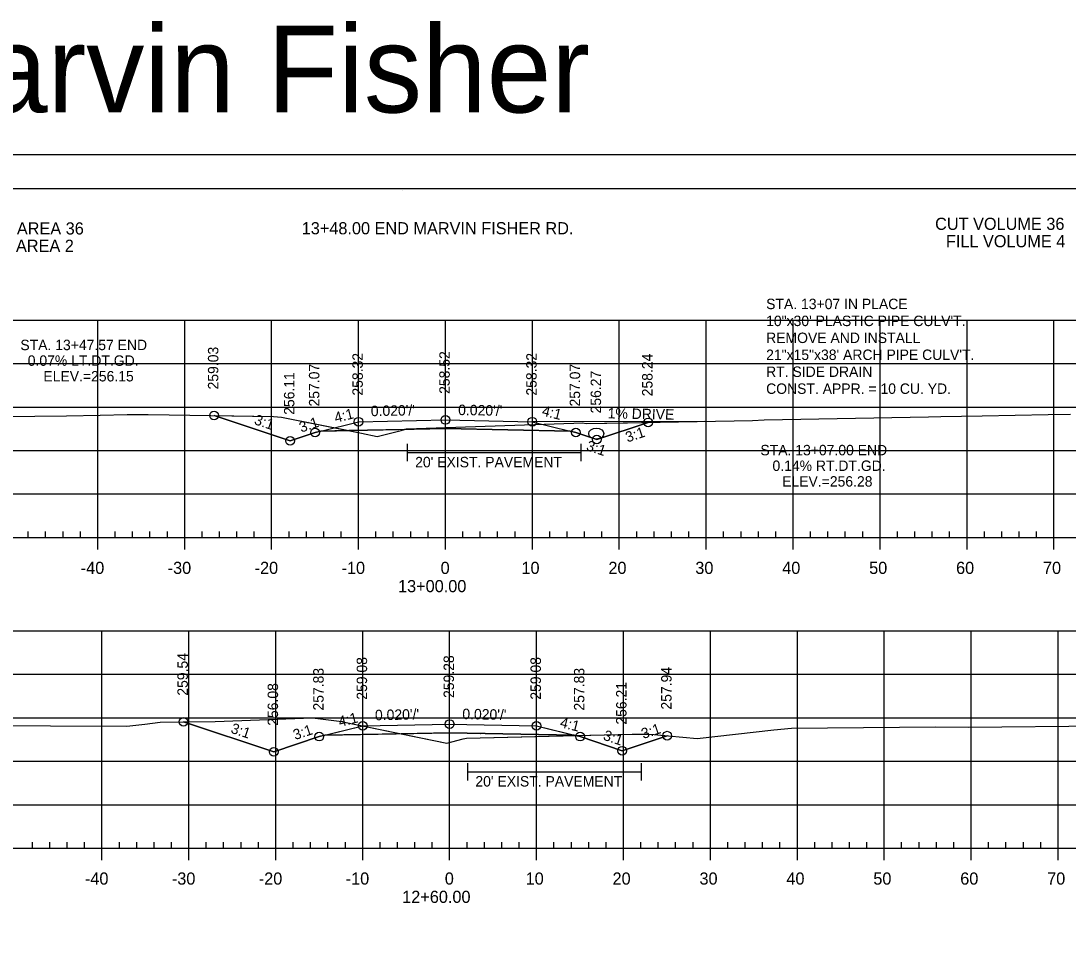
# Model space of a CAD drawing. Extents: x 1365647 to 1367999, y 387113 to 400173.
# Drawn here: x 1366628.5 to 1366748.9, y 387249 to 387354.4 of the extents above; entities that cross this region are included whole.
import ezdxf

# ---------------------------------------------------------------- set-up
doc = ezdxf.new("R2010")
doc.units = 0
for name, color, linetype in [('R_Alt Surface', 7, 'Continuous'), ('R_Axis', 7, 'Continuous'), ('R_Axis Annot', 7, 'Continuous'), ('R_Border', 7, 'Continuous'), ('R_Contours', 7, 'Continuous'), ('R_Dimension', 7, 'Continuous'), ('R_Draft', 7, 'Continuous'), ('R_Drive', 7, 'Continuous'), ('R_Exist Surface', 7, 'Continuous'), ('R_Fin Surface', 7, 'Continuous'), ('R_Fin Surface Annot', 7, 'Continuous'), ('R_Grid', 7, 'Continuous'), ('R_No Plot', 7, 'Continuous'), ('R_Water', 7, 'Continuous'), ('R_Xsect Elev', 7, 'Continuous'), ('R_Xsect Slope', 7, 'Continuous')]:
    doc.layers.add(name, color=color, linetype=linetype)

msp = doc.modelspace()

# ---------------------------------------------------------------- linework, layer by layer
at = {"layer": 'R_Alt Surface'}
for points in [[(1366662.97, 387307.24), (1366677.31, 387307.53), (1366691.66, 387307.24)], [(1366663.45, 387272.25), (1366677.8, 387272.54), (1366692.14, 387272.25)]]:
    msp.add_lwpolyline(points, dxfattribs=at)
at = {"layer": 'R_Axis'}
for p, q in [((1366532.32, 387295.01), (1366822.32, 387295.01)), ((1366629.32, 387295.01), (1366629.32, 387295.71)), ((1366631.32, 387295.01), (1366631.32, 387295.71)), ((1366633.32, 387295.01), (1366633.32, 387295.71)), ((1366635.32, 387295.01), (1366635.32, 387295.71)), ((1366637.32, 387293.61), (1366637.32, 387295.01)), ((1366639.32, 387295.01), (1366639.32, 387295.71)), ((1366641.32, 387295.01), (1366641.32, 387295.71)), ((1366643.32, 387295.01), (1366643.32, 387295.71)), ((1366645.32, 387295.01), (1366645.32, 387295.71)), ((1366647.32, 387293.61), (1366647.32, 387295.01)), ((1366649.32, 387295.01), (1366649.32, 387295.71)), ((1366651.32, 387295.01), (1366651.32, 387295.71)), ((1366653.32, 387295.01), (1366653.32, 387295.71)), ((1366655.32, 387295.01), (1366655.32, 387295.71)), ((1366657.32, 387293.61), (1366657.32, 387295.01)), ((1366659.32, 387295.01), (1366659.32, 387295.71)), ((1366661.32, 387295.01), (1366661.32, 387295.71)), ((1366663.32, 387295.01), (1366663.32, 387295.71)), ((1366665.32, 387295.01), (1366665.32, 387295.71)), ((1366667.32, 387293.61), (1366667.32, 387295.01)), ((1366669.32, 387295.01), (1366669.32, 387295.71)), ((1366671.32, 387295.01), (1366671.32, 387295.71)), ((1366673.32, 387295.01), (1366673.32, 387295.71)), ((1366675.32, 387295.01), (1366675.32, 387295.71)), ((1366677.32, 387293.61), (1366677.32, 387295.01)), ((1366679.32, 387295.01), (1366679.32, 387295.71)), ((1366681.32, 387295.01), (1366681.32, 387295.71)), ((1366683.32, 387295.01), (1366683.32, 387295.71)), ((1366685.32, 387295.01), (1366685.32, 387295.71)), ((1366687.32, 387293.61), (1366687.32, 387295.01)), ((1366689.32, 387295.01), (1366689.32, 387295.71)), ((1366691.32, 387295.01), (1366691.32, 387295.71)), ((1366693.32, 387295.01), (1366693.32, 387295.71)), ((1366695.32, 387295.01), (1366695.32, 387295.71)), ((1366697.32, 387293.61), (1366697.32, 387295.01)), ((1366699.32, 387295.01), (1366699.32, 387295.71)), ((1366701.32, 387295.01), (1366701.32, 387295.71)), ((1366703.32, 387295.01), (1366703.32, 387295.71)), ((1366705.32, 387295.01), (1366705.32, 387295.71)), ((1366707.32, 387293.61), (1366707.32, 387295.01)), ((1366709.32, 387295.01), (1366709.32, 387295.71)), ((1366711.32, 387295.01), (1366711.32, 387295.71)), ((1366713.32, 387295.01), (1366713.32, 387295.71)), ((1366715.32, 387295.01), (1366715.32, 387295.71)), ((1366717.32, 387293.61), (1366717.32, 387295.01)), ((1366719.32, 387295.01), (1366719.32, 387295.71)), ((1366721.32, 387295.01), (1366721.32, 387295.71)), ((1366723.32, 387295.01), (1366723.32, 387295.71)), ((1366725.32, 387295.01), (1366725.32, 387295.71)), ((1366727.32, 387293.61), (1366727.32, 387295.01)), ((1366729.32, 387295.01), (1366729.32, 387295.71)), ((1366731.32, 387295.01), (1366731.32, 387295.71)), ((1366733.32, 387295.01), (1366733.32, 387295.71)), ((1366735.32, 387295.01), (1366735.32, 387295.71)), ((1366737.32, 387293.61), (1366737.32, 387295.01)), ((1366739.32, 387295.01), (1366739.32, 387295.71)), ((1366741.32, 387295.01), (1366741.32, 387295.71)), ((1366743.32, 387295.01), (1366743.32, 387295.71)), ((1366745.32, 387295.01), (1366745.32, 387295.71)), ((1366747.32, 387293.61), (1366747.32, 387295.01)), ((1366629.8, 387259.26), (1366629.8, 387259.96)), ((1366631.8, 387259.26), (1366631.8, 387259.96)), ((1366633.8, 387259.26), (1366633.8, 387259.96)), ((1366635.8, 387259.26), (1366635.8, 387259.96)), ((1366639.8, 387259.26), (1366639.8, 387259.96)), ((1366641.8, 387259.26), (1366641.8, 387259.96)), ((1366643.8, 387259.26), (1366643.8, 387259.96)), ((1366645.8, 387259.26), (1366645.8, 387259.96)), ((1366649.8, 387259.26), (1366649.8, 387259.96)), ((1366651.8, 387259.26), (1366651.8, 387259.96)), ((1366653.8, 387259.26), (1366653.8, 387259.96)), ((1366655.8, 387259.26), (1366655.8, 387259.96)), ((1366659.8, 387259.26), (1366659.8, 387259.96)), ((1366661.8, 387259.26), (1366661.8, 387259.96)), ((1366663.8, 387259.26), (1366663.8, 387259.96)), ((1366665.8, 387259.26), (1366665.8, 387259.96)), ((1366669.8, 387259.26), (1366669.8, 387259.96)), ((1366671.8, 387259.26), (1366671.8, 387259.96)), ((1366673.8, 387259.26), (1366673.8, 387259.96)), ((1366675.8, 387259.26), (1366675.8, 387259.96)), ((1366679.8, 387259.26), (1366679.8, 387259.96)), ((1366681.8, 387259.26), (1366681.8, 387259.96)), ((1366683.8, 387259.26), (1366683.8, 387259.96)), ((1366685.8, 387259.26), (1366685.8, 387259.96)), ((1366689.8, 387259.26), (1366689.8, 387259.96)), ((1366691.8, 387259.26), (1366691.8, 387259.96)), ((1366693.8, 387259.26), (1366693.8, 387259.96)), ((1366695.8, 387259.26), (1366695.8, 387259.96)), ((1366699.8, 387259.26), (1366699.8, 387259.96)), ((1366701.8, 387259.26), (1366701.8, 387259.96)), ((1366703.8, 387259.26), (1366703.8, 387259.96)), ((1366705.8, 387259.26), (1366705.8, 387259.96)), ((1366709.8, 387259.26), (1366709.8, 387259.96)), ((1366711.8, 387259.26), (1366711.8, 387259.96)), ((1366713.8, 387259.26), (1366713.8, 387259.96)), ((1366715.8, 387259.26), (1366715.8, 387259.96)), ((1366719.8, 387259.26), (1366719.8, 387259.96)), ((1366721.8, 387259.26), (1366721.8, 387259.96)), ((1366723.8, 387259.26), (1366723.8, 387259.96)), ((1366725.8, 387259.26), (1366725.8, 387259.96)), ((1366729.8, 387259.26), (1366729.8, 387259.96)), ((1366731.8, 387259.26), (1366731.8, 387259.96)), ((1366733.8, 387259.26), (1366733.8, 387259.96)), ((1366735.8, 387259.26), (1366735.8, 387259.96)), ((1366739.8, 387259.26), (1366739.8, 387259.96)), ((1366741.8, 387259.26), (1366741.8, 387259.96)), ((1366743.8, 387259.26), (1366743.8, 387259.96)), ((1366745.8, 387259.26), (1366745.8, 387259.96)), ((1366532.8, 387259.26), (1366822.8, 387259.26)), ((1366637.8, 387257.86), (1366637.8, 387259.26)), ((1366647.8, 387257.86), (1366647.8, 387259.26)), ((1366657.8, 387257.86), (1366657.8, 387259.26)), ((1366667.8, 387257.86), (1366667.8, 387259.26)), ((1366677.8, 387257.86), (1366677.8, 387259.26)), ((1366687.8, 387257.86), (1366687.8, 387259.26)), ((1366697.8, 387257.86), (1366697.8, 387259.26)), ((1366707.8, 387257.86), (1366707.8, 387259.26)), ((1366717.8, 387257.86), (1366717.8, 387259.26)), ((1366727.8, 387257.86), (1366727.8, 387259.26)), ((1366737.8, 387257.86), (1366737.8, 387259.26)), ((1366747.8, 387257.86), (1366747.8, 387259.26))]:
    msp.add_line(p, q, dxfattribs=at)
at = {"layer": 'R_Border'}
for p, q in [((1366519.8, 387335.17), (1366835.98, 387335.17)), ((1366672.32, 387334.91), (1366672.32, 387334.91)), ((1366672.32, 387334.91), (1366672.32, 387334.91))]:
    msp.add_line(p, q, dxfattribs=at)
at = {"layer": 'R_Contours'}
for points in [[(1366650.69, 387309.04), (1366657.52, 387308.93), (1366658.46, 387308.86), (1366666.2, 387307.31), (1366662.97, 387307.24), (1366662.31, 387307.08), (1366659.44, 387306.12)], [(1366672.61, 387307.43), (1366672.82, 387307.49), (1366692.08, 387308.16), (1366693.07, 387308.19), (1366693.5, 387308.12), (1366700.64, 387308.25), (1366694.72, 387306.28), (1366692.31, 387307.08), (1366691.66, 387307.24), (1366677.31, 387307.53)], [(1366666.2, 387307.31), (1366667.66, 387307.01), (1366669.47, 387306.61), (1366672.23, 387307.33), (1366672.61, 387307.43)], [(1366647.18, 387273.8), (1366650.82, 387273.84), (1366662.01, 387274.26), (1366665.38, 387273.84), (1366665.46, 387273.83), (1366665.72, 387273.77), (1366672.21, 387272.43), (1366663.45, 387272.25), (1366662.8, 387272.09), (1366657.56, 387270.34), (1366647.19, 387273.8)], [(1366672.21, 387272.43), (1366677.49, 387271.33), (1366679.37, 387271.83), (1366679.74, 387271.93), (1366692.31, 387272.21), (1366692.14, 387272.25), (1366677.8, 387272.54)], [(1366692.31, 387272.21), (1366698.79, 387272.36), (1366700.67, 387272.39), (1366701.31, 387272.34), (1366702.83, 387272.2), (1366697.65, 387270.47), (1366692.8, 387272.09)]]:
    msp.add_lwpolyline(points, close=True, dxfattribs=at)
at = {"layer": 'R_Dimension'}
msp.add_ellipse((1366694.67, 387306.96), major_axis=(0.875, 0), ratio=0.714286, dxfattribs=at)
at = {"layer": 'R_Drive'}
msp.add_line((1366707.07, 387308.37), (1366687.28, 387308.33), dxfattribs=at)
at = {"layer": 'R_Exist Surface'}
for points in [[(1366615.54, 387308.82), (1366633.73, 387309), (1366637.59, 387309.07), (1366640.69, 387309.14), (1366643.11, 387309.17), (1366657.52, 387308.93), (1366658.46, 387308.86), (1366667.66, 387307.01), (1366669.47, 387306.61), (1366672.23, 387307.33), (1366672.82, 387307.49), (1366692.08, 387308.16), (1366693.07, 387308.19), (1366693.5, 387308.12), (1366712.64, 387308.47), (1366713.98, 387308.55), (1366732.89, 387308.89), (1366734.31, 387308.91), (1366739.08, 387309.02), (1366746.67, 387309.14), (1366749.21, 387309.18)], [(1366625.33, 387273.36), (1366631.89, 387273.35), (1366640.65, 387273.28), (1366642.75, 387273.51), (1366644.48, 387273.77), (1366650.82, 387273.84), (1366662.01, 387274.26), (1366665.38, 387273.84), (1366665.46, 387273.83), (1366665.72, 387273.77), (1366677.49, 387271.33), (1366679.37, 387271.83), (1366679.74, 387271.93), (1366698.79, 387272.36), (1366700.67, 387272.39), (1366701.31, 387272.34), (1366706.26, 387271.87), (1366715.1, 387272.87), (1366717.12, 387273.06), (1366733.7, 387273.21), (1366737.48, 387273.19), (1366752.86, 387273.33)]]:
    msp.add_lwpolyline(points, dxfattribs=at)
at = {"layer": 'R_Fin Surface'}
for points in [[(1366650.69, 387309.04), (1366659.44, 387306.12), (1366662.31, 387307.08), (1366662.97, 387307.24), (1366667.31, 387308.33), (1366677.31, 387308.53), (1366687.31, 387308.33), (1366691.66, 387307.24), (1366692.31, 387307.08), (1366694.72, 387306.28), (1366700.64, 387308.25)], [(1366647.18, 387273.8), (1366657.56, 387270.34), (1366662.8, 387272.09), (1366667.8, 387273.34), (1366677.8, 387273.54), (1366687.8, 387273.34), (1366692.8, 387272.09), (1366697.65, 387270.47), (1366702.83, 387272.2)], [(1366647.18, 387273.8), (1366647.19, 387273.8), (1366657.56, 387270.34), (1366662.8, 387272.09), (1366663.45, 387272.25), (1366667.8, 387273.34), (1366667.8, 387273.34), (1366677.8, 387273.54), (1366677.8, 387273.54), (1366687.8, 387273.34), (1366692.14, 387272.25), (1366692.8, 387272.09), (1366697.65, 387270.47), (1366702.83, 387272.2)]]:
    msp.add_lwpolyline(points, dxfattribs=at)
at = {"layer": 'R_Grid'}
for p, q in [((1366532.32, 387320.01), (1366822.32, 387320.01)), ((1366637.32, 387295.01), (1366637.32, 387320.01)), ((1366647.32, 387295.01), (1366647.32, 387320.01)), ((1366657.32, 387295.01), (1366657.32, 387320.01)), ((1366667.32, 387295.01), (1366667.32, 387320.01)), ((1366677.32, 387295.01), (1366677.32, 387320.01)), ((1366687.32, 387295.01), (1366687.32, 387320.01)), ((1366697.32, 387295.01), (1366697.32, 387320.01)), ((1366707.32, 387295.01), (1366707.32, 387320.01)), ((1366717.32, 387295.01), (1366717.32, 387320.01)), ((1366727.32, 387295.01), (1366727.32, 387320.01)), ((1366737.32, 387295.01), (1366737.32, 387320.01)), ((1366747.32, 387295.01), (1366747.32, 387320.01)), ((1366532.32, 387315.01), (1366822.32, 387315.01)), ((1366532.32, 387310.01), (1366822.32, 387310.01)), ((1366532.32, 387305.01), (1366822.32, 387305.01)), ((1366532.32, 387300.01), (1366822.32, 387300.01)), ((1366532.32, 387295.01), (1366822.32, 387295.01)), ((1366532.8, 387284.26), (1366822.8, 387284.26)), ((1366637.8, 387259.26), (1366637.8, 387284.26)), ((1366647.8, 387259.26), (1366647.8, 387284.26)), ((1366657.8, 387259.26), (1366657.8, 387284.26)), ((1366667.8, 387259.26), (1366667.8, 387284.26)), ((1366677.8, 387259.26), (1366677.8, 387284.26)), ((1366687.8, 387259.26), (1366687.8, 387284.26)), ((1366697.8, 387259.26), (1366697.8, 387284.26)), ((1366707.8, 387259.26), (1366707.8, 387284.26)), ((1366717.8, 387259.26), (1366717.8, 387284.26)), ((1366727.8, 387259.26), (1366727.8, 387284.26)), ((1366737.8, 387259.26), (1366737.8, 387284.26)), ((1366747.8, 387259.26), (1366747.8, 387284.26)), ((1366532.8, 387279.26), (1366822.8, 387279.26)), ((1366532.8, 387274.26), (1366822.8, 387274.26)), ((1366532.8, 387269.26), (1366822.8, 387269.26)), ((1366532.8, 387264.26), (1366822.8, 387264.26)), ((1366532.8, 387259.26), (1366822.8, 387259.26))]:
    msp.add_line(p, q, dxfattribs=at)
at = {"layer": 'R_No Plot'}
msp.add_line((1366507.4, 387339.07), (1366840.73, 387339.07), dxfattribs=at)
msp.add_lwpolyline([(1366507.39, 387339.07), (1366840.73, 387339.07), (1366840.73, 387125.73), (1366507.39, 387125.73)], close=True, dxfattribs=at)
for centre in [(1366650.69, 387309.04), (1366677.31, 387308.53), (1366667.31, 387308.33), (1366687.31, 387308.33), (1366700.64, 387308.25), (1366659.44, 387306.12), (1366662.31, 387307.08), (1366692.31, 387307.08), (1366694.72, 387306.28), (1366647.18, 387273.8), (1366677.8, 387273.54), (1366667.8, 387273.34), (1366687.8, 387273.34), (1366662.8, 387272.09), (1366692.8, 387272.09), (1366702.83, 387272.2), (1366657.56, 387270.34), (1366697.65, 387270.47)]:
    msp.add_circle(centre, 0.5, dxfattribs=at)
at = {"layer": 'R_Water'}
for p, q in [((1366672.91, 387305.77), (1366672.91, 387303.77)), ((1366692.91, 387305.77), (1366692.91, 387303.77)), ((1366672.91, 387304.77), (1366692.91, 387304.77)), ((1366679.84, 387269.04), (1366679.84, 387267.04)), ((1366679.84, 387268.04), (1366699.84, 387268.04)), ((1366699.84, 387269.04), (1366699.84, 387267.04))]:
    msp.add_line(p, q, dxfattribs=at)

# ---------------------------------------------------------------- texts
at = {"layer": 'R_Axis Annot'}
for s, p in [('CUT AREA 36', (1366623.64, 387329.87)), ('13+48.00 END MARVIN FISHER RD.', (1366660.78, 387329.89)), ('CUT VOLUME 36', (1366733.65, 387330.4)), ('FILL VOLUME 4', (1366734.89, 387328.4)), ('FILL AREA 2', (1366623.64, 387327.87)), ('-40', (1366635.36, 387290.81)), ('-30', (1366645.36, 387290.81)), ('-20', (1366655.36, 387290.81)), ('-10', (1366665.36, 387290.81)), ('0', (1366676.76, 387290.81)), ('10', (1366686.06, 387290.81)), ('20', (1366696.06, 387290.81)), ('30', (1366706.06, 387290.81)), ('40', (1366716.06, 387290.81)), ('50', (1366726.06, 387290.81)), ('60', (1366736.06, 387290.81)), ('70', (1366746.06, 387290.81)), ('13+00.00', (1366671.86, 387288.71)), ('-40', (1366635.84, 387255.06)), ('-30', (1366645.84, 387255.06)), ('-20', (1366655.84, 387255.06)), ('-10', (1366665.84, 387255.06)), ('0', (1366677.24, 387255.06)), ('10', (1366686.54, 387255.06)), ('20', (1366696.54, 387255.06)), ('30', (1366706.54, 387255.06)), ('40', (1366716.54, 387255.06)), ('50', (1366726.54, 387255.06)), ('60', (1366736.54, 387255.06)), ('70', (1366746.54, 387255.06)), ('12+60.00', (1366672.34, 387252.96))]:
    msp.add_text(s, height=1.4, dxfattribs=at).set_placement(p)
at = {"layer": 'R_Draft'}
for s, p in [('STA. 13+07 IN PLACE', (1366714.21, 387321.28)), ('10"x30\' PLASTIC PIPE CULV\'T.', (1366714.21, 387319.33)), ('REMOVE AND INSTALL ', (1366714.21, 387317.38)), ('21"x15"x38\' ARCH PIPE CULV\'T.', (1366714.21, 387315.43)), ('RT. SIDE DRAIN', (1366714.21, 387313.48)), ('CONST. APPR. = 10 CU. YD.', (1366714.21, 387311.53))]:
    msp.add_text(s, height=1.2, rotation=360, dxfattribs=at).set_placement(p)
at = {"layer": 'R_Drive'}
msp.add_text('Marvin Fisher', height=10, rotation=360, dxfattribs=at).set_placement((1366612.96, 387343.91))
at = {"layer": 'R_Fin Surface Annot'}
msp.add_text('1% DRIVE', height=1.2, rotation=358.8542, dxfattribs=at).set_placement((1366695.97, 387308.71))
at = {"layer": 'R_No Plot'}
for p in [(1366661.96, 387274.21), (1366640.61, 387273.23), (1366644.44, 387273.72), (1366667.77, 387273.83), (1366697.44, 387272.76), (1366677.94, 387271.66), (1366681.28, 387272.33), (1366688.51, 387272.73)]:
    msp.add_text('+', height=0.1, dxfattribs=at).set_placement(p)
at = {"layer": 'R_Water'}
for s, p in [('STA. 13+47.57 END ', (1366628.41, 387316.56)), ('0.07% LT.DT.GD.', (1366629.26, 387314.76)), ('ELEV.=256.15', (1366631.06, 387312.96)), ('STA. 13+07.00 END', (1366713.55, 387304.46)), ("20' EXIST. PAVEMENT", (1366673.83, 387303.08)), ('0.14% RT.DT.GD.', (1366714.94, 387302.66)), ('ELEV.=256.28', (1366716.05, 387300.86)), ("20' EXIST. PAVEMENT", (1366680.76, 387266.35))]:
    msp.add_text(s, height=1.2, dxfattribs=at).set_placement(p)
at = {"layer": 'R_Xsect Elev'}
for s, p in [('259.03', (1366651.19, 387312.04)), ('258.52', (1366677.81, 387311.53)), ('258.32', (1366667.81, 387311.33)), ('258.32', (1366687.81, 387311.33)), ('258.24', (1366701.14, 387311.25)), ('256.11', (1366659.94, 387309.12)), ('257.07', (1366662.81, 387310.08)), ('257.07', (1366692.81, 387310.08)), ('256.27', (1366695.22, 387309.28)), ('259.54', (1366647.68, 387276.8)), ('259.28', (1366678.3, 387276.54)), ('259.08', (1366668.3, 387276.34)), ('259.08', (1366688.3, 387276.34)), ('257.94', (1366703.33, 387275.2)), ('257.83', (1366663.3, 387275.09)), ('257.83', (1366693.3, 387275.09)), ('256.08', (1366658.06, 387273.34)), ('256.21', (1366698.15, 387273.47))]:
    msp.add_text(s, height=1.2, rotation=90, dxfattribs=at).set_placement(p)
at = {"layer": 'R_Xsect Slope'}
for s, rotation, p in [("0.020'/'", 1.1458, (1366668.74, 387308.96)), ("0.020'/'", 358.8542, (1366678.77, 387309.1)), ('3:1', 341.5651, (1366655.23, 387308.06)), ('4:1', 14.0362, (1366664.69, 387308.19)), ('4:1', 345.9638, (1366688.34, 387309.06)), ('3:1', 18.4349, (1366660.72, 387307.07)), ('3:1', 18.4349, (1366698.26, 387305.93)), ('3:1', 341.5651, (1366693.43, 387305.07)), ("0.020'/'", 1.1458, (1366669.22, 387273.97)), ("0.020'/'", 358.8542, (1366679.25, 387274.11)), ('4:1', 14.0362, (1366665.17, 387273.2)), ('4:1', 345.9638, (1366690.42, 387273.2)), ('3:1', 341.5651, (1366652.53, 387272.55)), ('3:1', 18.4349, (1366660.02, 387271.69)), ('3:1', 18.4349, (1366700.08, 387271.81)), ('3:1', 341.5651, (1366695.38, 387271.75))]:
    msp.add_text(s, height=1.2, rotation=rotation, dxfattribs=at).set_placement(p)

doc.saveas('drawing.dxf')
